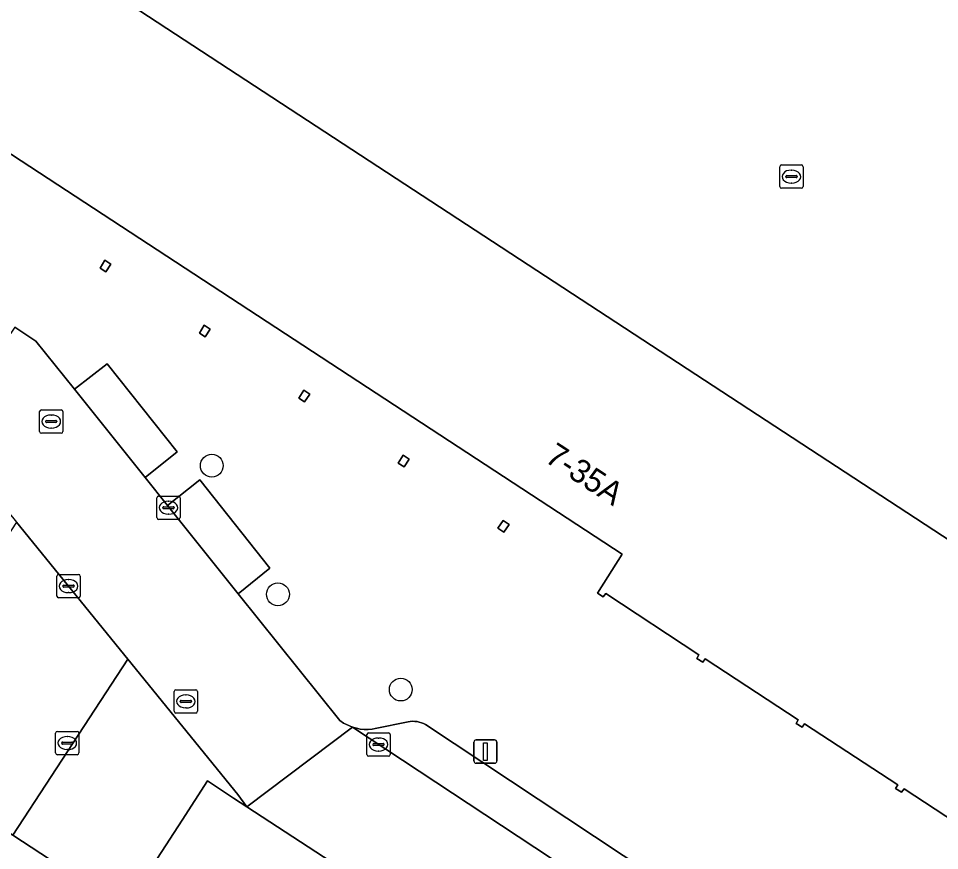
# Model space of a CAD drawing. Extents: x 159279 to 160377, y 384531 to 385888.
# Drawn here: x 159762.57 to 159802.09, y 385030.43 to 385066.14 of the extents above; entities that cross this region are included whole.
import ezdxf

# ---------------------------------------------------------------- set-up
doc = ezdxf.new("R2010")
doc.units = 0
for name, color, linetype in [('IMGEO_Boom', 7, 'Continuous'), ('IMGEO_Kolk', 7, 'Continuous'), ('IMGEO_Lichtmast', 7, 'Continuous'), ('IMGEO_Pand', 7, 'Continuous'), ('IMGEO_Pand_nummerreeks', 7, 'Continuous'), ('IMGEO_Parkeervlak_open', 7, 'Continuous'), ('IMGEO_Rijbaan_lokaal_open', 7, 'Continuous'), ('IMGEO_Rioolput', 7, 'Continuous'), ('IMGEO_Voetpad_open', 7, 'Continuous')]:
    doc.layers.add(name, color=color, linetype=linetype)

msp = doc.modelspace()

# ---------------------------------------------------------------- linework, layer by layer
at = {"layer": 'IMGEO_Boom'}
for centre in [(159770.864, 385046.949), (159773.702, 385041.427), (159778.971, 385037.338)]:
    msp.add_circle(centre, 0.489, dxfattribs=at)
at = {"layer": 'IMGEO_Kolk'}
for p, q in [((159768.506, 385044.718), (159768.506, 385045.57)), ((159768.581, 385045.644), (159769.433, 385045.644)), ((159768.994, 385045.424), (159769.019, 385045.424)), ((159769.507, 385045.57), (159769.507, 385044.718)), ((159768.765, 385045.138), (159768.765, 385045.15)), ((159769.203, 385045.101), (159768.805, 385045.101)), ((159768.808, 385045.187), (159769.206, 385045.187)), ((159769.249, 385045.15), (159769.249, 385045.138)), ((159769.433, 385044.644), (159768.581, 385044.644)), ((159769.017, 385044.864), (159768.992, 385044.864)), ((159764.218, 385041.352), (159764.218, 385042.204)), ((159764.293, 385042.278), (159765.145, 385042.278)), ((159765.219, 385042.204), (159765.219, 385041.352)), ((159764.477, 385041.772), (159764.477, 385041.784)), ((159764.915, 385041.735), (159764.517, 385041.735)), ((159764.52, 385041.821), (159764.918, 385041.821)), ((159764.706, 385042.058), (159764.731, 385042.058)), ((159764.961, 385041.784), (159764.961, 385041.772)), ((159764.729, 385041.498), (159764.704, 385041.498)), ((159765.145, 385041.278), (159764.293, 385041.278)), ((159764.164, 385034.618), (159764.164, 385035.47)), ((159764.239, 385035.544), (159765.091, 385035.544)), ((159765.165, 385035.47), (159765.165, 385034.618)), ((159777.518, 385034.554), (159777.518, 385035.406)), ((159777.593, 385035.48), (159778.445, 385035.48)), ((159778.519, 385035.406), (159778.519, 385034.554)), ((159764.423, 385035.038), (159764.423, 385035.05)), ((159764.466, 385035.087), (159764.864, 385035.087)), ((159764.652, 385035.324), (159764.677, 385035.324)), ((159764.907, 385035.05), (159764.907, 385035.038)), ((159777.82, 385035.023), (159778.218, 385035.023)), ((159778.006, 385035.26), (159778.031, 385035.26)), ((159764.861, 385035.001), (159764.463, 385035.001)), ((159764.675, 385034.764), (159764.65, 385034.764)), ((159777.777, 385034.974), (159777.777, 385034.986)), ((159778.215, 385034.937), (159777.817, 385034.937)), ((159778.029, 385034.7), (159778.004, 385034.7)), ((159778.261, 385034.986), (159778.261, 385034.974)), ((159765.091, 385034.544), (159764.239, 385034.544)), ((159778.445, 385034.48), (159777.593, 385034.48))]:
    msp.add_line(p, q, dxfattribs=at)
for points in [[(159768.506, 385044.718), (159768.506, 385045.57)], [(159768.581, 385045.644), (159769.433, 385045.644)], [(159769.507, 385045.57), (159769.507, 385044.718)], [(159769.433, 385044.644), (159768.581, 385044.644)], [(159764.218, 385041.352), (159764.218, 385042.204)], [(159764.293, 385042.278), (159765.145, 385042.278)], [(159765.219, 385042.204), (159765.219, 385041.352)], [(159765.145, 385041.278), (159764.293, 385041.278)], [(159764.164, 385034.618), (159764.164, 385035.47)], [(159764.239, 385035.544), (159765.091, 385035.544)], [(159765.165, 385035.47), (159765.165, 385034.618)], [(159777.518, 385034.554), (159777.518, 385035.406)], [(159777.593, 385035.48), (159778.445, 385035.48)], [(159778.519, 385035.406), (159778.519, 385034.554)], [(159765.091, 385034.544), (159764.239, 385034.544)], [(159778.445, 385034.48), (159777.593, 385034.48)]]:
    msp.add_lwpolyline(points, dxfattribs=at)
for centre, radius, start, end in [((159768.583, 385045.568), 0.0765, 91.552, 178.448), ((159768.583, 385045.568), 0.0765, 91.552, 178.448), ((159769.431, 385045.568), 0.0765, 1.552, 88.448), ((159769.431, 385045.568), 0.0765, 1.552, 88.448), ((159768.805, 385045.147), 0.0403, 85.8775, 175.7526), ((159768.802, 385045.137), 0.0366, 178.938, 274.7102), ((159769.206, 385045.144), 0.043, 264.8664, 352.4533), ((159769.21, 385045.149), 0.0386, 1.7309, 96.639), ((159768.583, 385044.72), 0.0765, 181.552, 268.448), ((159768.583, 385044.72), 0.0765, 181.552, 268.448), ((159769.431, 385044.72), 0.0765, 271.552, 358.448), ((159769.431, 385044.72), 0.0765, 271.552, 358.448), ((159764.295, 385042.202), 0.0765, 91.552, 178.448), ((159764.295, 385042.202), 0.0765, 91.552, 178.448), ((159765.143, 385042.202), 0.0765, 1.552, 88.448), ((159765.143, 385042.202), 0.0765, 1.552, 88.448), ((159764.517, 385041.781), 0.0403, 85.8775, 175.7526), ((159764.514, 385041.771), 0.0366, 178.938, 274.7102), ((159764.918, 385041.778), 0.043, 264.8664, 352.4533), ((159764.922, 385041.783), 0.0386, 1.7309, 96.639), ((159764.295, 385041.354), 0.0765, 181.552, 268.448), ((159764.295, 385041.354), 0.0765, 181.552, 268.448), ((159765.143, 385041.354), 0.0765, 271.552, 358.448), ((159765.143, 385041.354), 0.0765, 271.552, 358.448), ((159764.241, 385035.468), 0.0765, 91.552, 178.448), ((159764.241, 385035.468), 0.0765, 91.552, 178.448), ((159765.089, 385035.468), 0.0765, 1.552, 88.448), ((159765.089, 385035.468), 0.0765, 1.552, 88.448), ((159777.595, 385035.404), 0.0765, 91.552, 178.448), ((159777.595, 385035.404), 0.0765, 91.552, 178.448), ((159778.443, 385035.404), 0.0765, 1.552, 88.448), ((159778.443, 385035.404), 0.0765, 1.552, 88.448), ((159764.463, 385035.047), 0.0403, 85.8775, 175.7526), ((159764.46, 385035.037), 0.0366, 178.938, 274.7102), ((159764.864, 385035.044), 0.043, 264.8664, 352.4533), ((159764.868, 385035.049), 0.0386, 1.7309, 96.639), ((159777.817, 385034.983), 0.0403, 85.8775, 175.7526), ((159778.222, 385034.985), 0.0386, 1.7309, 96.639), ((159764.241, 385034.62), 0.0765, 181.552, 268.448), ((159764.241, 385034.62), 0.0765, 181.552, 268.448), ((159765.089, 385034.62), 0.0765, 271.552, 358.448), ((159765.089, 385034.62), 0.0765, 271.552, 358.448), ((159777.814, 385034.973), 0.0366, 178.938, 274.7102), ((159778.218, 385034.98), 0.043, 264.8664, 352.4533), ((159777.595, 385034.556), 0.0765, 181.552, 268.448), ((159777.595, 385034.556), 0.0765, 181.552, 268.448), ((159778.443, 385034.556), 0.0765, 271.552, 358.448), ((159778.443, 385034.556), 0.0765, 271.552, 358.448)]:
    msp.add_arc(centre, radius, start, end, dxfattribs=at)
for centre, major_axis, ratio, start_param, end_param in [((159768.993, 385045.144), (-0.387, 0.002), 0.722429, 4.712389, 7.853982), ((159769.018, 385045.144), (-0.39, 0.002), 0.717154, 1.570796, 4.712389), ((159764.705, 385041.778), (-0.387, 0.002), 0.722429, 4.712389, 7.853982), ((159764.73, 385041.778), (-0.39, 0.002), 0.717154, 1.570796, 4.712389), ((159764.651, 385035.044), (-0.387, 0.002), 0.722429, 4.712389, 7.853982), ((159764.676, 385035.044), (-0.39, 0.002), 0.717154, 1.570796, 4.712389), ((159778.005, 385034.98), (-0.387, 0.002), 0.722429, 4.712389, 7.853982), ((159778.03, 385034.98), (-0.39, 0.002), 0.717154, 1.570796, 4.712389)]:
    msp.add_ellipse(centre, major_axis=major_axis, ratio=ratio, start_param=start_param, end_param=end_param, dxfattribs=at)
at = {"layer": 'IMGEO_Lichtmast'}
for p, q in [((159782.108, 385034.275), (159782.108, 385035.075)), ((159782.108, 385035.075), (159782.108, 385034.275)), ((159782.208, 385035.175), (159782.998, 385035.175)), ((159782.998, 385035.175), (159782.208, 385035.175)), ((159783.098, 385035.075), (159783.098, 385034.275)), ((159783.098, 385034.275), (159783.098, 385035.075)), ((159782.998, 385034.175), (159782.208, 385034.175)), ((159782.208, 385034.175), (159782.998, 385034.175))]:
    msp.add_line(p, q, dxfattribs=at)
msp.add_lwpolyline([(159782.528, 385035.05), (159782.678, 385035.05), (159782.678, 385034.3), (159782.528, 385034.3), (159782.528, 385035.05)], dxfattribs=at)
for centre, start, end in [((159782.208, 385035.075), 90, 180), ((159782.208, 385035.075), 90, 180), ((159782.998, 385035.075), 0, 90), ((159782.998, 385035.075), 360, 90), ((159782.208, 385034.275), 180, 270), ((159782.208, 385034.275), 180, 270), ((159782.998, 385034.275), 270, 0), ((159782.998, 385034.275), 270, 0)]:
    msp.add_arc(centre, 0.1, start, end, dxfattribs=at)
at = {"layer": 'IMGEO_Pand'}
for points in [[(159812.424, 385037.26), (159759.826, 385071.675)], [(159750.544, 385067.986), (159788.477, 385043.151), (159787.407, 385041.476), (159787.659, 385041.318), (159787.771, 385041.458), (159791.768, 385038.831), (159791.671, 385038.674), (159791.929, 385038.51), (159792.034, 385038.657), (159796.03, 385036.039), (159795.935, 385035.883), (159796.19, 385035.718), (159796.297, 385035.864), (159800.297, 385033.255), (159800.206, 385033.097), (159800.462, 385032.931), (159800.57, 385033.081), (159804.555, 385030.458)]]:
    msp.add_lwpolyline(points, dxfattribs=at)
for points in [[(159766.281, 385055.765), (159766.072, 385055.423), (159766.315, 385055.266), (159766.535, 385055.599)], [(159770.542, 385052.975), (159770.331, 385052.637), (159770.582, 385052.476), (159770.801, 385052.81)], [(159774.812, 385050.183), (159774.601, 385049.845), (159774.846, 385049.683), (159775.065, 385050.017)], [(159779.078, 385047.396), (159778.866, 385047.056), (159779.113, 385046.896), (159779.332, 385047.231)], [(159783.366, 385044.593), (159783.14, 385044.267), (159783.401, 385044.093), (159783.62, 385044.428)]]:
    msp.add_lwpolyline(points, close=True, dxfattribs=at)
at = {"layer": 'IMGEO_Parkeervlak_open'}
for points in [[(159764.967, 385050.229), (159768.003, 385046.438), (159769.384, 385047.543), (159766.381, 385051.32)], [(159771.997, 385041.451), (159773.357, 385042.547), (159770.347, 385046.342), (159768.959, 385045.245)], [(159772.362, 385032.302), (159771.983, 385032.834), (159767.259, 385038.65), (159762.324, 385031.093), (159767.138, 385027.949), (159769.593, 385031.74), (159770.679, 385033.418), (159771.795, 385032.678)]]:
    msp.add_lwpolyline(points, close=True, dxfattribs=at)
msp.add_lwpolyline([(159802.124, 385021.082), (159802.076, 385021.156), (159802.02, 385021.225), (159801.959, 385021.29), (159801.893, 385021.348), (159801.828, 385021.396), (159780.04, 385035.833), (159779.952, 385035.878), (159779.86, 385035.914), (159779.766, 385035.943), (159779.669, 385035.963), (159779.571, 385035.974), (159779.472, 385035.976), (159779.373, 385035.969), (159779.285, 385035.956), (159777.869, 385035.662), (159777.74, 385035.641), (159777.572, 385035.627), (159777.403, 385035.628), (159777.235, 385035.644), (159777.069, 385035.675), (159776.906, 385035.721), (159803.235, 385018.337)], dxfattribs=at)
at = {"layer": 'IMGEO_Rijbaan_lokaal_open'}
for points in [[(159807.047, 385079.064), (159800.492, 385083.021), (159795.603, 385075.688), (159794.492, 385074.036), (159793.381, 385072.384), (159790.871, 385074.03), (159782.448, 385079.582), (159779.928, 385081.209), (159777.407, 385082.835), (159778.486, 385084.528), (159780.272, 385087.198), (159775.835, 385090.034), (159772.907, 385092.052), (159770.522, 385088.363), (159769.27, 385086.461), (159764.954, 385079.857), (159763.714, 385077.938), (159761.429, 385074.402), (159758.939, 385075.975), (159757.257, 385073.372), (159759.826, 385071.675), (159812.424, 385037.26)], [(159814.439, 385010.956), (159814.137, 385011.155), (159803.469, 385018.183), (159803.235, 385018.337), (159776.906, 385035.721), (159772.362, 385032.302), (159780.636, 385026.908), (159799.625, 385014.223)]]:
    msp.add_lwpolyline(points, dxfattribs=at)
for points in [[(159768.959, 385045.245), (159768.003, 385046.438), (159764.967, 385050.229), (159763.312, 385052.296), (159762.407, 385052.895), (159759.353, 385048.383), (159762.49, 385044.521), (159767.259, 385038.65), (159771.983, 385032.834), (159772.362, 385032.302), (159776.906, 385035.721), (159776.519, 385035.899), (159776.359, 385036.004), (159771.997, 385041.451)], [(159767.259, 385038.65), (159762.49, 385044.521), (159756.293, 385035.031), (159762.324, 385031.093)]]:
    msp.add_lwpolyline(points, close=True, dxfattribs=at)
at = {"layer": 'IMGEO_Rioolput'}
for p, q in [((159795.235, 385058.926), (159795.235, 385059.778)), ((159795.31, 385059.852), (159796.162, 385059.852)), ((159795.723, 385059.632), (159795.748, 385059.632)), ((159796.236, 385059.778), (159796.236, 385058.926)), ((159795.494, 385059.346), (159795.494, 385059.358)), ((159795.932, 385059.309), (159795.534, 385059.309)), ((159795.537, 385059.395), (159795.935, 385059.395)), ((159795.978, 385059.358), (159795.978, 385059.346)), ((159796.162, 385058.852), (159795.31, 385058.852)), ((159795.746, 385059.072), (159795.721, 385059.072)), ((159763.477, 385048.416), (159763.477, 385049.268)), ((159763.552, 385049.342), (159764.404, 385049.342)), ((159764.478, 385049.268), (159764.478, 385048.416)), ((159763.736, 385048.836), (159763.736, 385048.848)), ((159763.779, 385048.885), (159764.177, 385048.885)), ((159763.965, 385049.122), (159763.99, 385049.122)), ((159764.22, 385048.848), (159764.22, 385048.836)), ((159764.174, 385048.799), (159763.776, 385048.799)), ((159763.988, 385048.562), (159763.963, 385048.562)), ((159764.404, 385048.342), (159763.552, 385048.342)), ((159769.249, 385036.406), (159769.249, 385037.258)), ((159769.324, 385037.332), (159770.176, 385037.332)), ((159769.737, 385037.112), (159769.762, 385037.112)), ((159770.25, 385037.258), (159770.25, 385036.406)), ((159769.508, 385036.826), (159769.508, 385036.838)), ((159769.946, 385036.789), (159769.548, 385036.789)), ((159769.551, 385036.875), (159769.949, 385036.875)), ((159769.992, 385036.838), (159769.992, 385036.826)), ((159770.176, 385036.332), (159769.324, 385036.332)), ((159769.76, 385036.552), (159769.735, 385036.552))]:
    msp.add_line(p, q, dxfattribs=at)
for points in [[(159795.235, 385058.926), (159795.235, 385059.778)], [(159795.31, 385059.852), (159796.162, 385059.852)], [(159796.236, 385059.778), (159796.236, 385058.926)], [(159796.162, 385058.852), (159795.31, 385058.852)], [(159763.477, 385048.416), (159763.477, 385049.268)], [(159763.552, 385049.342), (159764.404, 385049.342)], [(159764.478, 385049.268), (159764.478, 385048.416)], [(159764.404, 385048.342), (159763.552, 385048.342)], [(159769.249, 385036.406), (159769.249, 385037.258)], [(159769.324, 385037.332), (159770.176, 385037.332)], [(159770.25, 385037.258), (159770.25, 385036.406)], [(159770.176, 385036.332), (159769.324, 385036.332)]]:
    msp.add_lwpolyline(points, dxfattribs=at)
for centre, radius, start, end in [((159795.312, 385059.776), 0.0765, 91.552, 178.448), ((159795.312, 385059.776), 0.0765, 91.552, 178.448), ((159796.16, 385059.776), 0.0765, 1.552, 88.448), ((159796.16, 385059.776), 0.0765, 1.552, 88.448), ((159795.534, 385059.355), 0.0403, 85.8775, 175.7526), ((159795.531, 385059.345), 0.0366, 178.938, 274.7102), ((159795.935, 385059.352), 0.043, 264.8664, 352.4533), ((159795.939, 385059.357), 0.0386, 1.7309, 96.639), ((159795.312, 385058.928), 0.0765, 181.552, 268.448), ((159795.312, 385058.928), 0.0765, 181.552, 268.448), ((159796.16, 385058.928), 0.0765, 271.552, 358.448), ((159796.16, 385058.928), 0.0765, 271.552, 358.448), ((159763.554, 385049.266), 0.0765, 91.552, 178.448), ((159763.554, 385049.266), 0.0765, 91.552, 178.448), ((159764.402, 385049.266), 0.0765, 1.552, 88.448), ((159764.402, 385049.266), 0.0765, 1.552, 88.448), ((159763.776, 385048.845), 0.0403, 85.8775, 175.7526), ((159764.181, 385048.847), 0.0386, 1.7309, 96.639), ((159763.773, 385048.835), 0.0366, 178.938, 274.7102), ((159764.177, 385048.842), 0.043, 264.8664, 352.4533), ((159763.554, 385048.418), 0.0765, 181.552, 268.448), ((159763.554, 385048.418), 0.0765, 181.552, 268.448), ((159764.402, 385048.418), 0.0765, 271.552, 358.448), ((159764.402, 385048.418), 0.0765, 271.552, 358.448), ((159769.326, 385037.256), 0.0765, 91.552, 178.448), ((159769.326, 385037.256), 0.0765, 91.552, 178.448), ((159770.174, 385037.256), 0.0765, 1.552, 88.448), ((159770.174, 385037.256), 0.0765, 1.552, 88.448), ((159769.548, 385036.835), 0.0403, 85.8775, 175.7526), ((159769.545, 385036.825), 0.0366, 178.938, 274.7102), ((159769.949, 385036.832), 0.043, 264.8664, 352.4533), ((159769.953, 385036.837), 0.0386, 1.7309, 96.639), ((159769.326, 385036.408), 0.0765, 181.552, 268.448), ((159769.326, 385036.408), 0.0765, 181.552, 268.448), ((159770.174, 385036.408), 0.0765, 271.552, 358.448), ((159770.174, 385036.408), 0.0765, 271.552, 358.448)]:
    msp.add_arc(centre, radius, start, end, dxfattribs=at)
for centre, major_axis, ratio, start_param, end_param in [((159795.722, 385059.352), (-0.387, 0.002), 0.722429, 4.712389, 7.853982), ((159795.747, 385059.352), (-0.39, 0.002), 0.717154, 1.570796, 4.712389), ((159763.964, 385048.842), (-0.387, 0.002), 0.722429, 4.712389, 7.853982), ((159763.989, 385048.842), (-0.39, 0.002), 0.717154, 1.570796, 4.712389), ((159769.736, 385036.832), (-0.387, 0.002), 0.722429, 4.712389, 7.853982), ((159769.761, 385036.832), (-0.39, 0.002), 0.717154, 1.570796, 4.712389)]:
    msp.add_ellipse(centre, major_axis=major_axis, ratio=ratio, start_param=start_param, end_param=end_param, dxfattribs=at)
at = {"layer": 'IMGEO_Voetpad_open'}
for points in [[(159804.555, 385030.458), (159800.57, 385033.081), (159800.462, 385032.931), (159800.206, 385033.097), (159800.297, 385033.255), (159796.297, 385035.864), (159796.19, 385035.718), (159795.935, 385035.883), (159796.03, 385036.039), (159792.034, 385038.657), (159791.929, 385038.51), (159791.671, 385038.674), (159791.768, 385038.831), (159787.771, 385041.458), (159787.659, 385041.318), (159787.407, 385041.476), (159788.477, 385043.151), (159750.544, 385067.986), (159749.427, 385066.306), (159744.541, 385069.513), (159726.143, 385081.628)], [(159780.636, 385026.908), (159772.362, 385032.302), (159771.795, 385032.678), (159770.679, 385033.418), (159769.593, 385031.74), (159767.138, 385027.949), (159762.324, 385031.093), (159756.293, 385035.031), (159752.129, 385037.751), (159747.158, 385040.997), (159749.805, 385045.051), (159741.848, 385050.232), (159742.143, 385052.029), (159729.14, 385054.102), (159730.125, 385059.81)], [(159762.407, 385052.895), (159763.312, 385052.296), (159764.967, 385050.229), (159766.381, 385051.32), (159769.384, 385047.543), (159768.003, 385046.438), (159768.959, 385045.245), (159770.347, 385046.342), (159773.357, 385042.547), (159771.997, 385041.451), (159776.359, 385036.004), (159776.519, 385035.899), (159776.906, 385035.721), (159777.069, 385035.675), (159777.235, 385035.644), (159777.403, 385035.628), (159777.572, 385035.627), (159777.74, 385035.641), (159777.869, 385035.662), (159779.285, 385035.956), (159779.373, 385035.969), (159779.472, 385035.976), (159779.571, 385035.974), (159779.669, 385035.963), (159779.766, 385035.943), (159779.86, 385035.914), (159779.952, 385035.878), (159780.04, 385035.833), (159801.828, 385021.396)]]:
    msp.add_lwpolyline(points, dxfattribs=at)
for points in [[(159766.281, 385055.765), (159766.535, 385055.599), (159766.315, 385055.266), (159766.072, 385055.423)], [(159770.542, 385052.975), (159770.801, 385052.81), (159770.582, 385052.476), (159770.331, 385052.637)], [(159774.812, 385050.183), (159775.065, 385050.017), (159774.846, 385049.683), (159774.601, 385049.845)], [(159779.078, 385047.396), (159779.332, 385047.231), (159779.113, 385046.896), (159778.866, 385047.056)], [(159783.366, 385044.593), (159783.62, 385044.428), (159783.401, 385044.093), (159783.14, 385044.267)]]:
    msp.add_lwpolyline(points, close=True, dxfattribs=at)

# ---------------------------------------------------------------- texts
at = {"layer": 'IMGEO_Pand_nummerreeks'}
msp.add_text('7-35A', height=1, rotation=326.7856, dxfattribs=at).set_placement((159785.104, 385047.152))

doc.saveas('drawing.dxf')
